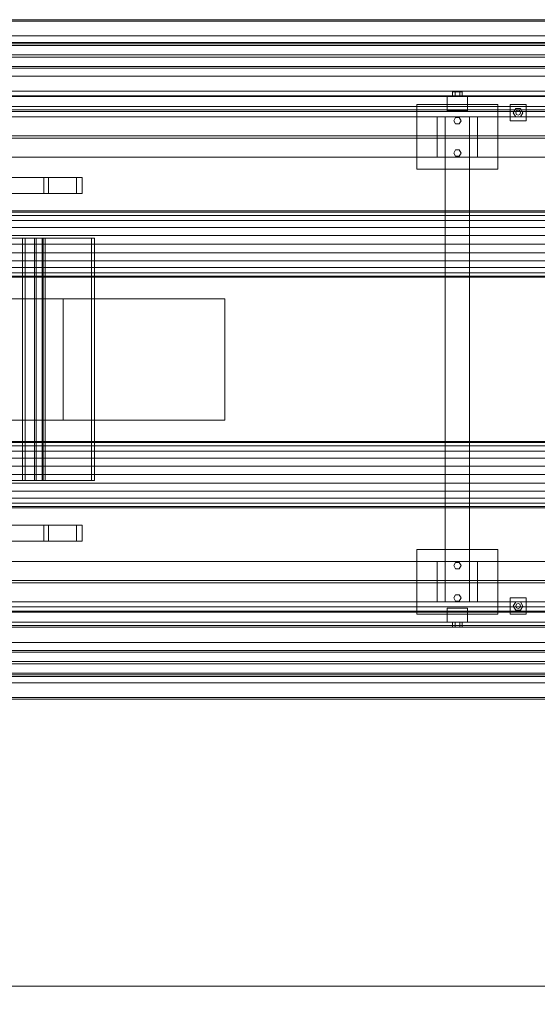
# Model space of a CAD drawing. Header units: millimetres. Extents: x -2233 to 65662, y -50530 to 6847.
# Tile 383 of 656: x 10276 to 11556, y -19595 to -17160. Entities that reach past the tile are written whole.
import ezdxf

# ---------------------------------------------------------------- set-up
doc = ezdxf.new("R2010")
doc.units = ezdxf.units.MM
for name, color, linetype, lineweight in [('COTAS_O', 1, 'Continuous', 0), ('superior_C01', 7, 'Continuous', 0), ('superior_C01-mix', 7, 'Continuous', 0), ('superior_mezcladora', 7, 'Continuous', 0)]:
    doc.layers.add(name, color=color, linetype=linetype, lineweight=lineweight)
doc.dimstyles.new('R19_100', dxfattribs={"dimtxt": 250, "dimasz": 150, "dimexe": 150, "dimexo": 80, "dimgap": 100, "dimtad": 1, "dimtih": 1, "dimtoh": 1, "dimdsep": 46, "dimcen": 0.09, "dimadec": 0, "dimazin": 0, "dimtfac": 1, "dimtdec": 4, "dimtofl": 0, "dimtmove": 0, "dimatfit": 3, "dimfxl": 1, "dimtolj": 1, "dimtzin": 0, "dimarcsym": 0})

# ---------------------------------------------------------------- blocks, each defined once
blk = doc.blocks.new('DIM_R32_32')
at = {"layer": 'COTAS_O'}
for p, q in [((9808.4, -18650), (9808.4, -19550)), ((16008.4, -18650), (16008.4, -19550)), ((9808.4, -19550), (9958.4, -19505)), ((16008.4, -19550), (15858.4, -19505)), ((9808.4, -19550), (16008.4, -19550)), ((9808.4, -19550), (9958.4, -19595)), ((16008.4, -19550), (15858.4, -19595))]:
    blk.add_line(p, q, dxfattribs=at)
blk.add_text('6200 O', height=250, dxfattribs=at).set_placement((12908.4, -19450))

msp = doc.modelspace()

# ---------------------------------------------------------------- linework, layer by layer
at = {"layer": 'superior_C01'}
for p, q in [((10335.846, -17550), (9822.599, -17550)), ((9833.889, -17550), (10347.136, -17550)), ((10416.288, -17550), (9903.042, -17550)), ((9917.154, -17550), (10430.401, -17550)), ((10335.846, -17550), (10335.846, -17590)), ((10347.136, -17550), (10335.846, -17550)), ((10347.136, -17590), (10347.136, -17550)), ((10416.288, -17550), (10416.288, -17590)), ((10430.401, -17550), (10416.288, -17550)), ((10430.401, -17590), (10430.401, -17550)), ((9822.599, -17590), (10335.846, -17590)), ((9833.889, -17590), (10347.136, -17590)), ((9903.042, -17590), (10416.288, -17590)), ((9917.154, -17590), (10430.401, -17590)), ((10335.846, -17590), (10347.136, -17590)), ((10416.288, -17590), (10430.401, -17590)), ((10453.757, -17700), (9916.527, -17700)), ((9923.583, -17700), (10460.813, -17700)), ((10245.11, -17700), (10283.074, -17700)), ((10289.271, -17700), (10252.699, -17700)), ((10283.074, -17700), (10312.579, -17700)), ((10283.074, -17700), (10283.074, -18300)), ((10316.96, -17700), (10289.271, -17700)), ((10289.271, -17700), (10289.271, -18300)), ((10312.579, -17700), (10331.612, -17700)), ((10312.579, -17700), (10312.579, -18300)), ((10333.88, -17700), (10316.96, -17700)), ((10316.96, -17700), (10316.96, -18300)), ((10331.612, -17700), (10338.878, -17700)), ((10331.612, -18300), (10331.612, -17700)), ((10338.878, -17700), (10333.88, -17700)), ((10333.88, -17700), (10333.88, -18300)), ((10338.878, -17700), (10338.878, -18300)), ((10453.757, -18300), (10453.757, -17700)), ((10453.757, -17700), (10460.813, -17700)), ((10460.813, -17700), (10460.813, -18300)), ((9916.527, -18300), (10453.757, -18300)), ((10460.813, -18300), (9923.583, -18300)), ((10283.074, -18300), (10245.11, -18300)), ((10252.699, -18300), (10289.271, -18300)), ((10312.579, -18300), (10283.074, -18300)), ((10289.271, -18300), (10316.96, -18300)), ((10331.612, -18300), (10312.579, -18300)), ((10316.96, -18300), (10333.88, -18300)), ((10338.878, -18300), (10331.612, -18300)), ((10333.88, -18300), (10338.878, -18300)), ((10460.813, -18300), (10453.757, -18300)), ((10335.846, -18410), (9822.599, -18410)), ((9833.889, -18410), (10347.136, -18410)), ((10416.288, -18410), (9903.042, -18410)), ((9917.154, -18410), (10430.401, -18410)), ((10335.846, -18410), (10335.846, -18450)), ((10347.136, -18410), (10335.846, -18410)), ((10347.136, -18450), (10347.136, -18410)), ((10416.288, -18410), (10416.288, -18450)), ((10430.401, -18410), (10416.288, -18410)), ((10430.401, -18450), (10430.401, -18410)), ((9822.599, -18450), (10335.846, -18450)), ((9833.889, -18450), (10347.136, -18450)), ((9903.042, -18450), (10416.288, -18450)), ((9917.154, -18450), (10430.401, -18450)), ((10335.846, -18450), (10347.136, -18450)), ((10416.288, -18450), (10430.401, -18450))]:
    msp.add_line(p, q, dxfattribs=at)
at = {"layer": 'superior_C01-mix'}
for p, q in [((10628.931, -17850), (10228.931, -17850)), ((10228.931, -17850), (10383.381, -17850)), ((10783.381, -17850), (10383.381, -17850)), ((10383.381, -17850), (10383.381, -18150)), ((10783.381, -17850), (10628.931, -17850)), ((10783.381, -18150), (10783.381, -17850)), ((10228.931, -18150), (10628.931, -18150)), ((10383.381, -18150), (10228.931, -18150)), ((10383.381, -18150), (10783.381, -18150)), ((10628.931, -18150), (10783.381, -18150))]:
    msp.add_line(p, q, dxfattribs=at)
at = {"layer": 'superior_mezcladora'}
for p, q in [((11863.637, -17160), (9796.97, -17160)), ((9798.492, -17160), (11865.158, -17160)), ((9798.492, -17164), (11865.158, -17164)), ((11884.938, -17160), (9818.271, -17160)), ((11884.938, -17164), (9818.271, -17164)), ((9819.793, -17160), (11886.459, -17160)), ((9808.381, -17200), (16008.381, -17200)), ((11863.637, -17220), (9796.97, -17220)), ((11865.158, -17216), (9798.492, -17216)), ((9798.492, -17220), (11865.158, -17220)), ((9798.492, -17224), (11865.158, -17224)), ((9818.271, -17216), (11884.938, -17216)), ((11884.938, -17220), (9818.271, -17220)), ((11884.938, -17224), (9818.271, -17224)), ((9819.793, -17220), (11886.459, -17220)), ((9808.381, -17247.2), (16008.381, -17247.2)), ((16008.381, -17252.8), (9808.381, -17252.8)), ((9796.97, -17280), (11863.637, -17280)), ((11865.158, -17276), (9798.492, -17276)), ((11865.158, -17280), (9798.492, -17280)), ((9818.271, -17276), (11884.938, -17276)), ((9818.271, -17280), (11884.938, -17280)), ((11886.459, -17280), (9819.793, -17280)), ((16008.381, -17300), (9808.381, -17300)), ((9808.381, -17337), (16008.381, -17337)), ((9808.381, -17348), (16008.381, -17348)), ((9808.381, -17350), (16008.381, -17350)), ((11333.381, -17385), (11333.381, -17350)), ((11333.381, -17350), (11383.381, -17350)), ((11352.381, -17338), (11346.381, -17338)), ((11346.381, -17350), (11346.381, -17338)), ((11352.381, -17350), (11346.381, -17350)), ((11364.381, -17338), (11352.381, -17338)), ((11352.381, -17350), (11352.381, -17338)), ((11364.381, -17350), (11352.381, -17350)), ((11370.381, -17338), (11364.381, -17338)), ((11364.381, -17350), (11364.381, -17338)), ((11364.381, -17350), (11370.381, -17350)), ((11370.381, -17338), (11370.381, -17350)), ((11383.381, -17350), (11383.381, -17385)), ((16008.381, -17375), (9808.381, -17375)), ((16008.381, -17383), (9808.381, -17383)), ((9833.381, -17375), (15408.381, -17375)), ((11258.381, -17530), (11258.381, -17370)), ((11258.381, -17370), (11458.381, -17370)), ((11383.381, -17385), (11333.381, -17385)), ((11458.381, -17370), (11458.381, -17530)), ((11488.381, -17410), (11488.381, -17370)), ((11488.381, -17370), (11528.381, -17370)), ((11496.381, -17390), (11502.381, -17379.608)), ((11502.381, -17379.608), (11514.381, -17379.608)), ((11502.381, -17390), (11504.139, -17385.757)), ((11504.139, -17385.757), (11508.381, -17384)), ((11508.381, -17384), (11512.624, -17385.757)), ((11512.624, -17385.757), (11514.381, -17390)), ((11514.381, -17379.608), (11520.381, -17390)), ((11528.381, -17370), (11528.381, -17410)), ((9733.381, -17400), (16053.381, -17400)), ((16008.381, -17387), (9808.381, -17387)), ((11308.381, -17500), (11308.381, -17400)), ((11308.381, -17400), (11408.381, -17400)), ((11328.381, -18600), (11328.381, -17400)), ((11328.381, -17400), (11388.381, -17400)), ((11349.381, -17410), (11353.881, -17402.206)), ((11353.881, -17417.794), (11349.381, -17410)), ((11353.881, -17402.206), (11362.881, -17402.206)), ((11362.881, -17402.206), (11367.381, -17410)), ((11367.381, -17410), (11362.881, -17417.794)), ((11388.381, -17400), (11388.381, -18600)), ((11408.381, -17400), (11408.381, -17500)), ((11528.381, -17410), (11488.381, -17410)), ((11502.381, -17400.392), (11496.381, -17390)), ((11504.139, -17394.243), (11502.381, -17390)), ((11514.381, -17400.392), (11502.381, -17400.392)), ((11508.381, -17396), (11504.139, -17394.243)), ((11512.624, -17394.243), (11508.381, -17396)), ((11514.381, -17390), (11512.624, -17394.243)), ((11520.381, -17390), (11514.381, -17400.392)), ((11362.881, -17417.794), (11353.881, -17417.794)), ((9733.381, -17447.2), (16053.381, -17447.2)), ((16053.381, -17452.8), (9733.381, -17452.8)), ((11349.381, -17490), (11353.881, -17482.206)), ((11353.881, -17482.206), (11362.881, -17482.206)), ((11362.881, -17482.206), (11367.381, -17490)), ((16053.381, -17500), (9733.381, -17500)), ((11408.381, -17500), (11308.381, -17500)), ((11353.881, -17497.794), (11349.381, -17490)), ((11362.881, -17497.794), (11353.881, -17497.794)), ((11367.381, -17490), (11362.881, -17497.794)), ((11458.381, -17530), (11258.381, -17530)), ((16168.381, -17633), (9648.381, -17633)), ((9648.381, -17635.794), (16168.381, -17635.794)), ((9648.381, -17643.986), (16168.381, -17643.986)), ((9648.381, -17657.017), (16168.381, -17657.017)), ((9648.381, -17674), (16168.381, -17674)), ((9648.381, -17693.777), (16168.381, -17693.777)), ((9648.381, -17715), (16168.381, -17715)), ((9648.381, -17736.223), (16168.381, -17736.223)), ((9648.381, -17756), (16168.381, -17756)), ((9648.381, -17772.983), (16168.381, -17772.983)), ((9648.381, -17786.014), (16168.381, -17786.014)), ((9648.381, -17794.206), (16168.381, -17794.206)), ((9648.381, -17797), (16168.381, -17797)), ((16168.381, -18203), (9648.381, -18203)), ((9648.381, -18205.794), (16168.381, -18205.794)), ((9648.381, -18213.986), (16168.381, -18213.986)), ((9648.381, -18227.017), (16168.381, -18227.017)), ((9648.381, -18244), (16168.381, -18244)), ((9648.381, -18263.777), (16168.381, -18263.777)), ((9648.381, -18285), (16168.381, -18285)), ((9648.381, -18306.223), (16168.381, -18306.223)), ((9648.381, -18326), (16168.381, -18326)), ((9648.381, -18342.983), (16168.381, -18342.983)), ((9648.381, -18356.014), (16168.381, -18356.014)), ((9648.381, -18364.206), (16168.381, -18364.206)), ((9648.381, -18367), (16168.381, -18367)), ((11258.381, -18630), (11258.381, -18470)), ((11258.381, -18470), (11458.381, -18470)), ((11458.381, -18470), (11458.381, -18630)), ((9733.381, -18500), (16053.381, -18500)), ((11308.381, -18600), (11308.381, -18500)), ((11308.381, -18500), (11408.381, -18500)), ((11349.381, -18510), (11353.881, -18502.206)), ((11353.881, -18502.206), (11362.881, -18502.206)), ((11362.881, -18502.206), (11367.381, -18510)), ((11408.381, -18500), (11408.381, -18600)), ((11353.881, -18517.794), (11349.381, -18510)), ((11362.881, -18517.794), (11353.881, -18517.794)), ((11367.381, -18510), (11362.881, -18517.794)), ((9733.381, -18547.2), (16053.381, -18547.2)), ((16053.381, -18552.8), (9733.381, -18552.8)), ((16053.381, -18600), (9733.381, -18600)), ((11408.381, -18600), (11308.381, -18600)), ((11388.381, -18600), (11328.381, -18600)), ((11349.381, -18590), (11353.881, -18582.206)), ((11353.881, -18597.794), (11349.381, -18590)), ((11353.881, -18582.206), (11362.881, -18582.206)), ((11362.881, -18597.794), (11353.881, -18597.794)), ((11362.881, -18582.206), (11367.381, -18590)), ((11367.381, -18590), (11362.881, -18597.794)), ((11488.381, -18630), (11488.381, -18590)), ((11488.381, -18590), (11528.381, -18590)), ((11496.381, -18610), (11502.381, -18599.608)), ((11502.381, -18599.608), (11514.381, -18599.608)), ((11514.381, -18599.608), (11520.381, -18610)), ((11528.381, -18590), (11528.381, -18630)), ((9808.381, -18612), (16008.381, -18612)), ((9808.381, -18623), (16008.381, -18623)), ((9808.381, -18625), (16008.381, -18625)), ((15408.381, -18625), (9833.381, -18625)), ((11333.381, -18650), (11333.381, -18615)), ((11333.381, -18615), (11383.381, -18615)), ((11383.381, -18615), (11383.381, -18650)), ((11502.381, -18620.392), (11496.381, -18610)), ((11502.381, -18610), (11504.139, -18605.757)), ((11504.139, -18614.243), (11502.381, -18610)), ((11514.381, -18620.392), (11502.381, -18620.392)), ((11504.139, -18605.757), (11508.381, -18604)), ((11508.381, -18616), (11504.139, -18614.243)), ((11508.381, -18604), (11512.624, -18605.757)), ((11512.624, -18614.243), (11508.381, -18616)), ((11512.624, -18605.757), (11514.381, -18610)), ((11514.381, -18610), (11512.624, -18614.243)), ((11520.381, -18610), (11514.381, -18620.392)), ((16008.381, -18650), (9808.381, -18650)), ((11458.381, -18630), (11258.381, -18630)), ((11383.381, -18650), (11333.381, -18650)), ((11352.381, -18650), (11346.381, -18650)), ((11346.381, -18662), (11346.381, -18650)), ((11364.381, -18650), (11352.381, -18650)), ((11352.381, -18662), (11352.381, -18650)), ((11370.381, -18650), (11364.381, -18650)), ((11364.381, -18662), (11364.381, -18650)), ((11370.381, -18650), (11370.381, -18662)), ((11528.381, -18630), (11488.381, -18630)), ((16008.381, -18658), (9808.381, -18658)), ((16008.381, -18662), (9808.381, -18662)), ((11352.381, -18662), (11346.381, -18662)), ((11364.381, -18662), (11352.381, -18662)), ((11364.381, -18662), (11370.381, -18662)), ((9808.381, -18700), (16008.381, -18700)), ((11863.637, -18720), (9796.97, -18720)), ((9798.492, -18720), (11865.158, -18720)), ((9798.492, -18724), (11865.158, -18724)), ((11884.938, -18720), (9818.271, -18720)), ((11884.938, -18724), (9818.271, -18724)), ((9819.793, -18720), (11886.459, -18720)), ((9808.381, -18747.2), (16008.381, -18747.2)), ((16008.381, -18752.8), (9808.381, -18752.8)), ((9796.97, -18780), (11863.637, -18780)), ((11865.158, -18776), (9798.492, -18776)), ((11865.158, -18780), (9798.492, -18780)), ((9798.492, -18784), (11865.158, -18784)), ((9818.271, -18776), (11884.938, -18776)), ((9818.271, -18780), (11884.938, -18780)), ((11884.938, -18784), (9818.271, -18784)), ((11886.459, -18780), (9819.793, -18780)), ((16008.381, -18800), (9808.381, -18800)), ((9796.97, -18840), (11863.637, -18840)), ((11865.158, -18836), (9798.492, -18836)), ((11865.158, -18840), (9798.492, -18840)), ((9818.271, -18836), (11884.938, -18836)), ((9818.271, -18840), (11884.938, -18840)), ((11886.459, -18840), (9819.793, -18840))]:
    msp.add_line(p, q, dxfattribs=at)

# ---------------------------------------------------------------- dimensions: what is measured, and where the dimension line sits
at = {"layer": 'COTAS_O'}
dim = msp.add_aligned_dim(p1=(9808.381, -18650), p2=(16008.381, -18650), distance=-900, text='<> O', dimstyle='R19_100', dxfattribs=at)
dim.commit()
dim.dimension.update_dxf_attribs({"geometry": 'DIM_R32_32', "text_midpoint": (12908.381, -19550)})

doc.saveas('drawing.dxf')
